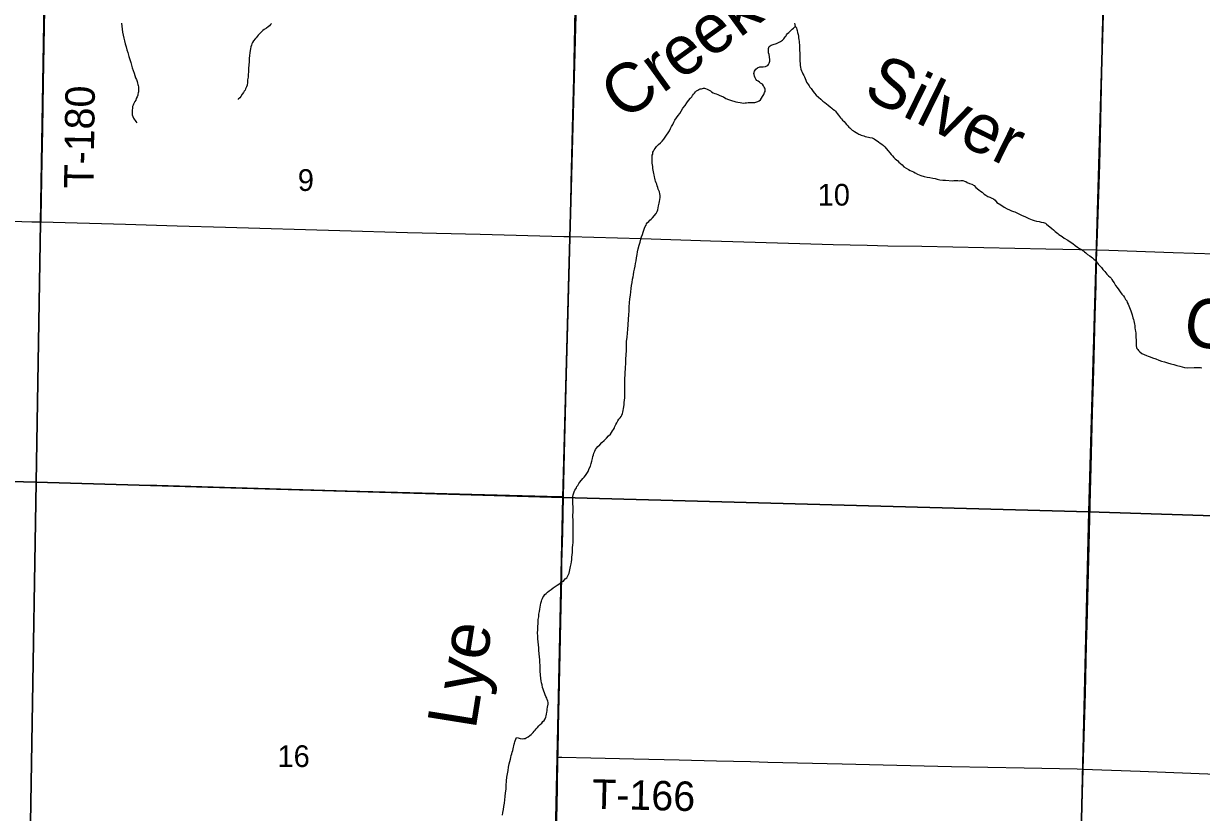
# Model space of a CAD drawing. Extents: x 0 to 68, y 0 to 52.9.
# Drawn here: x 27.932 to 30.122, y 15.346 to 16.814 of the extents above; entities that cross this region are included whole.
import ezdxf

# ---------------------------------------------------------------- set-up
doc = ezdxf.new("R2010")
doc.units = 0
for name, color, linetype in [('Default', 7, 'Continuous'), ('GM_X_County_Road', 7, 'Continuous'), ('GM_X_Minor_River', 7, 'Continuous'), ('GM_X_Minor_River_Text', 7, 'Continuous'), ('GM_X_State_Route', 7, 'Continuous'), ('GM_X_Township_Road', 7, 'Continuous'), ('GM_X_Township_Road_Text', 7, 'Continuous')]:
    doc.layers.add(name, color=color, linetype=linetype)

msp = doc.modelspace()

# ---------------------------------------------------------------- linework, layer by layer
at = {"layer": 'Default'}
for points in [[(26.9878, 16.9576), (27.9711, 16.927), (27.9547, 15.9605), (26.9703, 15.9867)], [(27.9711, 16.927), (28.9602, 16.899), (28.9346, 15.9322), (27.9547, 15.9605)], [(28.9602, 16.899), (29.9405, 16.874), (29.9124, 15.9054), (28.9346, 15.9322)], [(29.9405, 16.874), (30.9018, 16.8419), (30.8795, 15.8743), (29.9124, 15.9054)], [(26.9703, 15.9867), (27.9547, 15.9605), (27.9386, 14.9903), (26.9579, 15.012)], [(27.9547, 15.9605), (28.9346, 15.9322), (28.9134, 14.9639), (27.9386, 14.9903)], [(28.9346, 15.9322), (29.9124, 15.9054), (29.8898, 14.9418), (28.9134, 14.9639)], [(29.9124, 15.9054), (30.8795, 15.8743), (30.8525, 14.9101), (29.8898, 14.9418)]]:
    msp.add_lwpolyline(points, close=True, dxfattribs=at)
at = {"layer": 'GM_X_County_Road'}
for points in [[(28.9478, 16.4176), (28.9483, 16.4426), (28.9497, 16.5176), (28.9528, 16.6434), (28.9547, 16.7124), (28.9561, 16.7753), (28.9582, 16.8742), (28.9598, 16.9311), (28.9617, 17.0001), (28.963, 17.039), (28.9654, 17.1319), (28.9658, 17.1467)], [(28.9355, 15.9338), (28.9372, 16.0141), (28.9411, 16.1609), (28.9442, 16.2748), (28.9472, 16.3917), (28.9478, 16.4176)], [(28.9253, 15.4489), (28.9254, 15.4536), (28.9265, 15.5046), (28.9289, 15.6125), (28.9313, 15.7294), (28.9322, 15.7833), (28.9325, 15.8103), (28.9341, 15.8672), (28.9355, 15.9338)], [(28.9142, 14.9658), (28.9152, 14.9981), (28.9166, 15.0521), (28.9189, 15.148), (28.9198, 15.1899), (28.9219, 15.2738), (28.9225, 15.3038), (28.9244, 15.3907), (28.9253, 15.4489)]]:
    msp.add_lwpolyline(points, dxfattribs=at)
at = {"layer": 'GM_X_Minor_River'}
for points in [[(28.1138, 16.8144), (28.1145, 16.8093), (28.1152, 16.8038), (28.1156, 16.7979), (28.1167, 16.7924), (28.1177, 16.7869), (28.1192, 16.7818), (28.1203, 16.7763), (28.1221, 16.7704), (28.1236, 16.7653), (28.1254, 16.7601), (28.1276, 16.7528), (28.1294, 16.7473), (28.1308, 16.7418), (28.1323, 16.7366), (28.1337, 16.7315), (28.1352, 16.7267), (28.137, 16.7216), (28.1385, 16.7172), (28.1399, 16.7131), (28.1414, 16.7098), (28.1425, 16.7062), (28.1432, 16.7029), (28.1443, 16.7007), (28.1447, 16.6985), (28.145, 16.6963), (28.1454, 16.6941), (28.1454, 16.6919), (28.1454, 16.6893), (28.145, 16.6871), (28.1446, 16.6849), (28.1443, 16.6827), (28.1439, 16.6805), (28.1428, 16.6776), (28.1409, 16.6743), (28.1402, 16.6717), (28.1387, 16.6692), (28.1373, 16.6662), (28.1358, 16.6637), (28.1351, 16.6618), (28.1343, 16.6596), (28.1339, 16.6563), (28.1336, 16.6527), (28.1336, 16.6497), (28.1336, 16.6475), (28.1335, 16.6442), (28.1346, 16.6409), (28.1357, 16.6376), (28.1401, 16.6318), (28.1423, 16.6295), (28.1423, 16.6295)], [(28.3928, 16.8143), (28.391, 16.8121), (28.3888, 16.8099), (28.3866, 16.8077), (28.3832, 16.8051), (28.3792, 16.8026), (28.3763, 16.8011), (28.3741, 16.7986), (28.3711, 16.7953), (28.3678, 16.7923), (28.3638, 16.7872), (28.3623, 16.7854), (28.3594, 16.7821), (28.3575, 16.7788), (28.356, 16.7762), (28.3553, 16.7737), (28.3542, 16.7708), (28.3535, 16.7671), (28.3527, 16.7638), (28.3523, 16.7594), (28.3516, 16.7543), (28.3512, 16.7491), (28.3508, 16.7433), (28.3505, 16.7367), (28.3501, 16.7308), (28.3501, 16.7242), (28.3493, 16.7191), (28.3489, 16.7143), (28.3482, 16.7092), (28.3478, 16.704), (28.3471, 16.6996), (28.346, 16.696), (28.3445, 16.6927), (28.3434, 16.6901), (28.3419, 16.6879), (28.3404, 16.6854), (28.3382, 16.6824)], [(29.2332, 16.6774), (29.2376, 16.6748), (29.2424, 16.6726), (29.2464, 16.6711), (29.2563, 16.6681), (29.26, 16.6674), (29.264, 16.667), (29.2673, 16.6666), (29.2699, 16.6659), (29.2736, 16.6663), (29.2761, 16.6662), (29.2787, 16.667), (29.282, 16.6673), (29.2853, 16.667), (29.2882, 16.6669), (29.2912, 16.6669), (29.2934, 16.6677), (29.2952, 16.668), (29.297, 16.6687), (29.2992, 16.6702), (29.3022, 16.672), (29.304, 16.675), (29.3058, 16.6783), (29.3081, 16.6819), (29.3095, 16.6856), (29.3106, 16.6874), (29.3106, 16.6892), (29.3106, 16.6918), (29.3099, 16.6936), (29.3088, 16.6958), (29.3074, 16.698), (29.3055, 16.701), (29.3022, 16.7028), (29.3, 16.705), (29.2975, 16.7069), (29.2953, 16.7083), (29.2931, 16.7102), (29.292, 16.7128), (29.2909, 16.7161), (29.2902, 16.719), (29.2898, 16.7212), (29.2909, 16.7252), (29.2935, 16.7293), (29.2964, 16.7318), (29.3008, 16.7333), (29.3067, 16.7336), (29.3111, 16.734), (29.3137, 16.7351), (29.3155, 16.7361), (29.317, 16.738), (29.3181, 16.7405), (29.3192, 16.7438), (29.3192, 16.7471), (29.3178, 16.7563), (29.317, 16.7592), (29.3167, 16.7633), (29.3171, 16.7677), (29.3178, 16.7713), (29.3215, 16.7739), (29.3255, 16.775), (29.3314, 16.7768), (29.3354, 16.7786), (29.3394, 16.7808), (29.3428, 16.783), (29.345, 16.7855), (29.3468, 16.7874), (29.3479, 16.7892), (29.3494, 16.791), (29.3505, 16.7929), (29.3523, 16.7954), (29.3545, 16.7976), (29.3564, 16.7994), (29.3589, 16.8016), (29.3611, 16.8035), (29.363, 16.8053), (29.3648, 16.8067), (29.3663, 16.8086), (29.3685, 16.8075), (29.3688, 16.8056), (29.3696, 16.8031), (29.3703, 16.8009), (29.371, 16.7976), (29.3717, 16.7939), (29.3725, 16.7906), (29.3728, 16.7873), (29.3732, 16.784), (29.3736, 16.7807), (29.3739, 16.7781), (29.3743, 16.7745), (29.3743, 16.7712), (29.3746, 16.7664), (29.3746, 16.7635), (29.375, 16.7598), (29.375, 16.7558), (29.3749, 16.7517), (29.3749, 16.7477), (29.3756, 16.7356), (29.376, 16.733), (29.3771, 16.729), (29.3782, 16.726), (29.3793, 16.7235)], [(29.3652, 16.8144), (29.3656, 16.8122), (29.3656, 16.8119), (29.3656, 16.8115), (29.3663, 16.8086)], [(29.3793, 16.7235), (29.3807, 16.7202), (29.3826, 16.7172), (29.384, 16.7147), (29.3851, 16.7117), (29.3862, 16.7084), (29.3873, 16.7051), (29.3891, 16.7022), (29.391, 16.7), (29.3924, 16.6978), (29.3939, 16.6956), (29.3961, 16.6934), (29.3975, 16.6912), (29.3997, 16.6878), (29.4023, 16.6845), (29.4056, 16.6805), (29.41, 16.6768), (29.414, 16.6731), (29.4177, 16.6698), (29.4213, 16.6672), (29.4246, 16.6647), (29.4275, 16.6621), (29.4316, 16.6588), (29.4345, 16.6566), (29.4367, 16.6547), (29.4393, 16.6525), (29.4415, 16.6507), (29.4429, 16.6488), (29.4447, 16.6463), (29.4469, 16.6433), (29.4491, 16.6408), (29.4506, 16.6386), (29.4524, 16.6367), (29.4546, 16.6341), (29.4572, 16.6319), (29.4594, 16.6294), (29.4619, 16.6261), (29.4645, 16.6235), (29.4663, 16.6213), (29.4681, 16.6198), (29.4707, 16.6172), (29.4725, 16.6154), (29.4747, 16.6143), (29.4769, 16.6128), (29.4832, 16.6091), (29.485, 16.6084), (29.4868, 16.6073), (29.4894, 16.6065), (29.4916, 16.6058), (29.4941, 16.6051), (29.4967, 16.6039), (29.4996, 16.6032), (29.5026, 16.6025), (29.5055, 16.6017), (29.5095, 16.6013), (29.5132, 16.5995), (29.5158, 16.5977), (29.5187, 16.5958), (29.5216, 16.5936), (29.5245, 16.5914), (29.5275, 16.5895), (29.5304, 16.587), (29.5333, 16.5844), (29.5359, 16.5815), (29.5395, 16.577), (29.5425, 16.5734), (29.5447, 16.5704), (29.5472, 16.5675), (29.5498, 16.5649), (29.5523, 16.5623), (29.5549, 16.5601), (29.5571, 16.5583), (29.5593, 16.5561), (29.5622, 16.5535), (29.5652, 16.5509), (29.5684, 16.5473), (29.5728, 16.5447), (29.5769, 16.5421), (29.5802, 16.5406), (29.5835, 16.5391), (29.5864, 16.538), (29.5893, 16.5362), (29.5941, 16.5336), (29.5999, 16.5314), (29.6065, 16.5295), (29.612, 16.5284), (29.6168, 16.5273), (29.6223, 16.5262), (29.6267, 16.5254), (29.6307, 16.5243), (29.6355, 16.5232), (29.641, 16.5228), (29.6461, 16.5224), (29.659, 16.5213), (29.6615, 16.5217), (29.6637, 16.522), (29.6656, 16.522), (29.6689, 16.5216), (29.6714, 16.5213), (29.6747, 16.5216), (29.678, 16.5216)], [(29.0794, 16.4128), (29.0808, 16.4172), (29.0823, 16.4212), (29.0838, 16.4256), (29.0849, 16.4293), (29.0864, 16.433), (29.0875, 16.4362), (29.089, 16.4388), (29.0901, 16.441), (29.0915, 16.4436), (29.0941, 16.4458), (29.0963, 16.448), (29.0985, 16.4501), (29.1011, 16.4527), (29.1077, 16.4607), (29.1096, 16.464), (29.1107, 16.4673), (29.1118, 16.471), (29.1125, 16.475), (29.1136, 16.4798), (29.1144, 16.4831), (29.1147, 16.4864), (29.1151, 16.4901), (29.1151, 16.4937), (29.1148, 16.4974), (29.114, 16.5007), (29.1129, 16.5033), (29.1119, 16.5058), (29.1111, 16.5088), (29.11, 16.5117), (29.1093, 16.515), (29.1078, 16.5176), (29.1068, 16.5205), (29.106, 16.5231), (29.1053, 16.5264), (29.1046, 16.5289), (29.1042, 16.5322), (29.1035, 16.5348), (29.1031, 16.5378), (29.1024, 16.5411), (29.102, 16.5444), (29.1017, 16.5477), (29.1013, 16.5513), (29.1006, 16.5543), (29.1006, 16.5568), (29.1006, 16.5594), (29.1006, 16.5616), (29.1006, 16.5642), (29.1006, 16.566), (29.1006, 16.5689), (29.1014, 16.5711), (29.1017, 16.5744), (29.1028, 16.5762), (29.104, 16.5788), (29.1062, 16.5817), (29.1087, 16.585), (29.112, 16.5891), (29.1161, 16.5923), (29.119, 16.5953), (29.122, 16.5989), (29.1249, 16.6026), (29.133, 16.6146), (29.1348, 16.6187), (29.1367, 16.6227), (29.1389, 16.6264), (29.1407, 16.6304), (29.1429, 16.634), (29.1459, 16.6384), (29.1488, 16.6428), (29.1518, 16.6465), (29.1547, 16.6509), (29.1577, 16.6567), (29.1621, 16.6615), (29.165, 16.6662), (29.1683, 16.671), (29.1716, 16.675), (29.1742, 16.6776), (29.1757, 16.6798), (29.1775, 16.6823), (29.179, 16.6842), (29.1808, 16.6867), (29.1827, 16.6885), (29.1852, 16.69), (29.1871, 16.6911), (29.1896, 16.6922), (29.1922, 16.6925), (29.194, 16.6933), (29.1959, 16.6936), (29.1977, 16.6936), (29.1999, 16.6933), (29.2028, 16.6921), (29.2054, 16.6907), (29.2087, 16.6888), (29.2109, 16.687), (29.2138, 16.6851), (29.2168, 16.684), (29.2197, 16.6829), (29.2223, 16.6818), (29.2252, 16.6807), (29.2296, 16.6789), (29.2332, 16.6774)], [(28.3382, 16.6824), (28.3357, 16.6781), (28.3335, 16.6755), (28.3309, 16.6733), (28.3309, 16.6729)], [(29.678, 16.5216), (29.681, 16.5209), (29.6835, 16.5198), (29.6864, 16.5183), (29.6905, 16.5164), (29.6952, 16.515), (29.6993, 16.5124), (29.7026, 16.5091), (29.7081, 16.5043), (29.7113, 16.5021), (29.7139, 16.5002), (29.7157, 16.4984), (29.7179, 16.4965), (29.7212, 16.4947), (29.7245, 16.4921), (29.7282, 16.4906), (29.7319, 16.4892), (29.7351, 16.4877), (29.7381, 16.4855), (29.7417, 16.4811), (29.7487, 16.4766), (29.7549, 16.4722), (29.7608, 16.4693), (29.7648, 16.4674), (29.7688, 16.4656), (29.7725, 16.4645), (29.7751, 16.4637), (29.7776, 16.4623), (29.7809, 16.4608), (29.7846, 16.4586), (29.7886, 16.4567), (29.7937, 16.4549), (29.797, 16.453), (29.8007, 16.4512), (29.804, 16.4497), (29.8073, 16.4486), (29.811, 16.4475), (29.8154, 16.4464), (29.8201, 16.4453), (29.8241, 16.4445), (29.8282, 16.4438), (29.8318, 16.4427), (29.834, 16.4408), (29.8436, 16.4327), (29.8468, 16.4301), (29.8498, 16.4272), (29.8523, 16.425), (29.8549, 16.4231), (29.8567, 16.4213), (29.8597, 16.4198), (29.8626, 16.4176), (29.8666, 16.4143), (29.8732, 16.4106), (29.878, 16.4077), (29.8827, 16.4044), (29.8871, 16.401), (29.8915, 16.3977), (29.8952, 16.3952), (29.8988, 16.3933), (29.901, 16.3918), (29.9029, 16.3904), (29.9047, 16.3889), (29.9069, 16.3874), (29.9098, 16.3841), (29.9142, 16.3819), (29.9168, 16.3797), (29.9193, 16.3778), (29.9219, 16.3756), (29.9245, 16.3734), (29.9266, 16.3705), (29.9296, 16.3664), (29.9329, 16.3631), (29.9358, 16.3598), (29.9387, 16.3561), (29.942, 16.3525), (29.946, 16.3477), (29.9493, 16.3444), (29.9522, 16.3418), (29.9541, 16.34), (29.9555, 16.3378), (29.957, 16.3348), (29.9596, 16.3312), (29.9621, 16.3267), (29.9654, 16.3227), (29.9683, 16.3187), (29.9709, 16.315), (29.9738, 16.3106), (29.9767, 16.3073), (29.9786, 16.304), (29.9808, 16.3007), (29.9829, 16.2977), (29.984, 16.2951), (29.9855, 16.2915), (29.9906, 16.2794), (29.9917, 16.2757), (29.9932, 16.2717), (29.9946, 16.2665), (29.9957, 16.2632), (29.9961, 16.2606), (29.9968, 16.2577), (29.9971, 16.2544)], [(28.9529, 15.93), (28.9529, 15.9318), (28.9532, 15.934), (28.9536, 15.937), (28.9543, 15.9388), (28.9551, 15.9406), (28.9555, 15.9425), (28.9569, 15.9458), (28.9584, 15.9483), (28.9595, 15.9502), (28.9602, 15.9524), (28.9621, 15.9545), (28.9639, 15.9578), (28.9658, 15.9604), (28.9716, 15.9673), (28.9742, 15.9699), (28.9764, 15.9732), (28.979, 15.9769), (28.9812, 15.9805), (28.9834, 15.986), (28.9856, 15.9904), (28.9871, 15.9955), (28.9882, 15.9999), (28.9893, 16.0043), (28.9901, 16.008), (28.9912, 16.0113), (28.9923, 16.0146), (28.9938, 16.0182), (28.9952, 16.0215), (28.9971, 16.0241), (28.9993, 16.0267), (29.0033, 16.0303), (29.007, 16.0343), (29.0114, 16.0383), (29.0158, 16.0427), (29.0195, 16.0468), (29.0228, 16.05), (29.025, 16.053), (29.0268, 16.0559), (29.0287, 16.0588), (29.0302, 16.0614), (29.0313, 16.0639), (29.0327, 16.068), (29.0346, 16.0709), (29.0364, 16.0746), (29.0386, 16.0779), (29.0408, 16.0804), (29.0427, 16.083), (29.0442, 16.0855), (29.0453, 16.0881), (29.046, 16.0907), (29.0467, 16.094), (29.0471, 16.0976), (29.0475, 16.1009), (29.0482, 16.1053), (29.0486, 16.109), (29.049, 16.113), (29.0494, 16.1174), (29.0494, 16.1222), (29.0497, 16.1277), (29.0498, 16.1328), (29.0498, 16.1383), (29.0498, 16.1442), (29.0498, 16.1508), (29.051, 16.1739), (29.0517, 16.1812), (29.0517, 16.1893), (29.0521, 16.1977), (29.0525, 16.2058), (29.0529, 16.2138), (29.0529, 16.2223), (29.0537, 16.2303), (29.0544, 16.2376), (29.0552, 16.2453), (29.0559, 16.2534), (29.0563, 16.2637), (29.057, 16.2717), (29.0574, 16.2794), (29.0578, 16.2871), (29.0582, 16.2945), (29.0589, 16.3018), (29.0601, 16.3088), (29.0608, 16.315), (29.0616, 16.3208), (29.0623, 16.3263), (29.0631, 16.3318), (29.0642, 16.3381), (29.0653, 16.3425), (29.0657, 16.3465), (29.0664, 16.352), (29.0675, 16.3571), (29.0686, 16.3623), (29.0697, 16.3677), (29.0705, 16.3725), (29.0712, 16.378), (29.0723, 16.3839), (29.0735, 16.3894), (29.0746, 16.3949), (29.0764, 16.4018), (29.0779, 16.4073), (29.0794, 16.4128)], [(29.9971, 16.2544), (29.9979, 16.2522), (29.9979, 16.25), (29.9982, 16.2474), (29.9986, 16.2445), (29.9993, 16.2412), (29.9997, 16.2383), (30, 16.2357), (30, 16.232), (30, 16.2291), (30.0004, 16.2262), (30.0004, 16.2221), (30.0004, 16.2188), (30.0004, 16.2166), (30.0007, 16.2144), (30.0014, 16.2111), (30.0018, 16.2093), (30.0033, 16.2075), (30.0051, 16.2056), (30.0073, 16.203), (30.0113, 16.2001), (30.0154, 16.1979), (30.0194, 16.1964), (30.023, 16.1953), (30.0267, 16.1938), (30.0311, 16.1916), (30.037, 16.1898), (30.0425, 16.1875), (30.0476, 16.1857), (30.0531, 16.1842), (30.0586, 16.1823), (30.0648, 16.1809), (30.0707, 16.1794), (30.0762, 16.1779), (30.0817, 16.1764), (30.0861, 16.1749), (30.0905, 16.1738), (30.096, 16.1734), (30.1084, 16.1738), (30.1125, 16.1737), (30.1158, 16.1737), (30.118, 16.1737), (30.1202, 16.1737), (30.1224, 16.1733)], [(28.9039, 15.5287), (28.9046, 15.5324), (28.905, 15.535), (28.9054, 15.5379), (28.9061, 15.5419), (28.9069, 15.5474), (28.9069, 15.5503), (28.9065, 15.5533), (28.9054, 15.5558), (28.9043, 15.5584), (28.9029, 15.5614), (28.9014, 15.5647), (28.9003, 15.5683), (28.8989, 15.5716), (28.8978, 15.5753), (28.8967, 15.5786), (28.896, 15.5834), (28.8949, 15.587), (28.8941, 15.5911), (28.8934, 15.5951), (28.8923, 15.609), (28.8924, 15.6138), (28.892, 15.6197), (28.8917, 15.6252), (28.8917, 15.6303), (28.8909, 15.6351), (28.8902, 15.6417), (28.8899, 15.6472), (28.8895, 15.6523), (28.8888, 15.6578), (28.8884, 15.6633), (28.8881, 15.6688), (28.8877, 15.6743), (28.8874, 15.6798), (28.8878, 15.6861), (28.8878, 15.6919), (28.8882, 15.6978), (28.8885, 15.7051), (28.8897, 15.7099), (28.89, 15.7146), (28.8908, 15.7198), (28.8915, 15.7242), (28.8923, 15.7282), (28.893, 15.7319), (28.8937, 15.7355), (28.8945, 15.7388), (28.8952, 15.7418), (28.8963, 15.744), (28.8974, 15.7461), (28.8993, 15.7487), (28.9007, 15.7513), (28.9033, 15.7535), (28.9059, 15.756), (28.9088, 15.7586), (28.9125, 15.7611), (28.9162, 15.7641), (28.9198, 15.7666), (28.9239, 15.7688), (28.9268, 15.7706), (28.9294, 15.7724), (28.9323, 15.775), (28.9353, 15.7765), (28.9367, 15.7783), (28.9389, 15.7805), (28.9415, 15.7827), (28.9437, 15.786), (28.9448, 15.7885), (28.9459, 15.7915), (28.9489, 15.8039), (28.9496, 15.8083), (28.9504, 15.8123), (28.9508, 15.8167), (28.9511, 15.8208), (28.9519, 15.8252), (28.9523, 15.8296), (28.9526, 15.8343), (28.9526, 15.8387), (28.953, 15.8435), (28.9534, 15.8483), (28.9534, 15.8538), (28.9534, 15.8585), (28.9538, 15.8629), (28.9538, 15.8669), (28.9538, 15.871), (28.9535, 15.8747), (28.9535, 15.8787), (28.9535, 15.8831), (28.9535, 15.8871), (28.9535, 15.8911), (28.9531, 15.8952), (28.9532, 15.8996), (28.9535, 15.9043), (28.9535, 15.9076), (28.9535, 15.9109), (28.9536, 15.9135), (28.9536, 15.9161), (28.9532, 15.919), (28.9532, 15.9219), (28.9528, 15.9245), (28.9529, 15.9274), (28.9529, 15.93)], [(28.8221, 15.3409), (28.8228, 15.346), (28.8239, 15.3512), (28.8247, 15.357), (28.8258, 15.3633), (28.8265, 15.3695), (28.8273, 15.3757), (28.828, 15.3823), (28.8288, 15.3893), (28.8292, 15.3962), (28.8295, 15.4047), (28.8303, 15.4113), (28.8314, 15.4175), (28.8325, 15.4241), (28.8336, 15.4303), (28.8348, 15.4362), (28.8359, 15.441), (28.837, 15.445), (28.8377, 15.4483), (28.8385, 15.4516), (28.8392, 15.4549), (28.8403, 15.4578), (28.8414, 15.4615), (28.8418, 15.4644), (28.8425, 15.4673), (28.8433, 15.4699), (28.844, 15.4728), (28.8444, 15.475), (28.8451, 15.4772), (28.8459, 15.4794), (28.8484, 15.4853), (28.8514, 15.4849), (28.8547, 15.4838), (28.8591, 15.483), (28.862, 15.4834), (28.8646, 15.4838), (28.8664, 15.4845), (28.8697, 15.4867), (28.873, 15.4892), (28.8752, 15.4907), (28.877, 15.4925), (28.8789, 15.4947), (28.8811, 15.4969), (28.8829, 15.4991), (28.8848, 15.5013), (28.8873, 15.5042), (28.8899, 15.5071), (28.8925, 15.5097), (28.8951, 15.5123), (28.8973, 15.5152), (28.8995, 15.517), (28.9017, 15.5199), (28.9028, 15.5232), (28.9035, 15.5254), (28.9039, 15.5287)]]:
    msp.add_lwpolyline(points, dxfattribs=at)
at = {"layer": 'GM_X_State_Route'}
msp.add_lwpolyline([(29.939, 16.8637), (29.9369, 16.7767), (29.9362, 16.7228), (29.9335, 16.6058), (29.932, 16.5519), (29.9291, 16.4589), (29.9272, 16.405), (29.9269, 16.3929), (29.9263, 16.369), (29.9253, 16.3271), (29.9238, 16.2701), (29.9209, 16.1682), (29.9187, 16.0902), (29.9161, 15.9883), (29.9151, 15.9433), (29.9117, 15.8174), (29.9085, 15.6945), (29.9075, 15.6585), (29.9054, 15.5685), (29.9015, 15.4265), (29.9008, 15.4037), (29.8985, 15.3167)], dxfattribs=at)
at = {"layer": 'GM_X_Township_Road'}
for points in [[(27.9644, 16.4447), (27.9645, 16.4514), (27.9664, 16.5593), (27.9674, 16.6162), (27.9685, 16.7032), (27.9704, 16.808), (27.9725, 16.8979), (27.9756, 16.9758), (27.977, 17.0087), (27.9786, 17.0447), (27.9818, 17.1106), (27.9848, 17.1674), (27.9852, 17.1734)], [(27.473, 16.4592), (27.7044, 16.4524), (27.7763, 16.4504), (27.9472, 16.4452), (27.9644, 16.4447)], [(27.9644, 16.4447), (28.121, 16.4404), (28.2169, 16.4376), (28.3069, 16.4352), (28.5197, 16.4288), (28.6456, 16.4254), (28.7805, 16.4219), (28.9364, 16.4179), (28.9478, 16.4176)], [(28.9478, 16.4176), (29.0803, 16.4137), (29.2092, 16.4095), (29.437, 16.4027), (29.5, 16.4013), (29.5389, 16.4004), (29.6019, 16.3994), (29.8328, 16.3948), (29.9269, 16.3929)], [(29.9269, 16.3929), (29.9497, 16.3924), (30.0696, 16.3882), (30.1865, 16.3842), (30.2974, 16.3802), (30.4053, 16.3767), (30.5491, 16.372), (30.8098, 16.3632), (30.8788, 16.3608), (30.8877, 16.3604), (30.8933, 16.3601)], [(27.4643, 15.9747), (27.5739, 15.9714), (27.8017, 15.9652), (27.9126, 15.9618), (28.0744, 15.9573), (28.1404, 15.9558), (28.1793, 15.9548), (28.3472, 15.9499), (28.533, 15.9447), (28.581, 15.9434), (28.7188, 15.9395), (28.9286, 15.9339), (28.9355, 15.9338)], [(28.9253, 15.4489), (28.9324, 15.4488), (28.9864, 15.4478), (29.0662, 15.4458), (29.1509, 15.444), (29.2204, 15.4419), (29.2834, 15.4405), (29.3157, 15.4395), (29.4535, 15.4364), (29.6063, 15.4329), (29.6573, 15.4316), (29.7921, 15.4287), (29.8909, 15.4269), (29.9015, 15.4265)], [(29.9015, 15.4265), (30.0078, 15.4229), (30.1962, 15.4153), (30.4838, 15.4055), (30.5707, 15.4024), (30.6186, 15.4009), (30.8678, 15.392)]]:
    msp.add_lwpolyline(points, dxfattribs=at)

# ---------------------------------------------------------------- texts
at = {"layer": 'Default'}
for s, height, p in [('9', 0.0404, (28.4415, 16.5025)), ('10', 0.04038, (29.4082, 16.4752)), ('16', 0.04038, (28.4037, 15.4305))]:
    msp.add_text(s, height=height, rotation=0, dxfattribs=at).set_placement(p)
at = {"layer": 'GM_X_Minor_River_Text'}
for s, rotation, p in [('Creek', 35.8788, (29.0479, 16.6312)), ('Silver', 333.8764, (29.4902, 16.6788)), ('Creek', 351.3025, (30.0848, 16.2175)), ('Lye', 80.8773, (28.772, 15.4987))]:
    msp.add_text(s, height=0.09139, rotation=rotation, dxfattribs=at).set_placement(p)
at = {"layer": 'GM_X_Township_Road_Text'}
for s, rotation, p in [('T-180', 89.1554, (28.0615, 16.5067)), ('T-166', 358.5958, (28.9884, 15.353))]:
    msp.add_text(s, height=0.05481, rotation=rotation, dxfattribs=at).set_placement(p)

doc.saveas('drawing.dxf')
